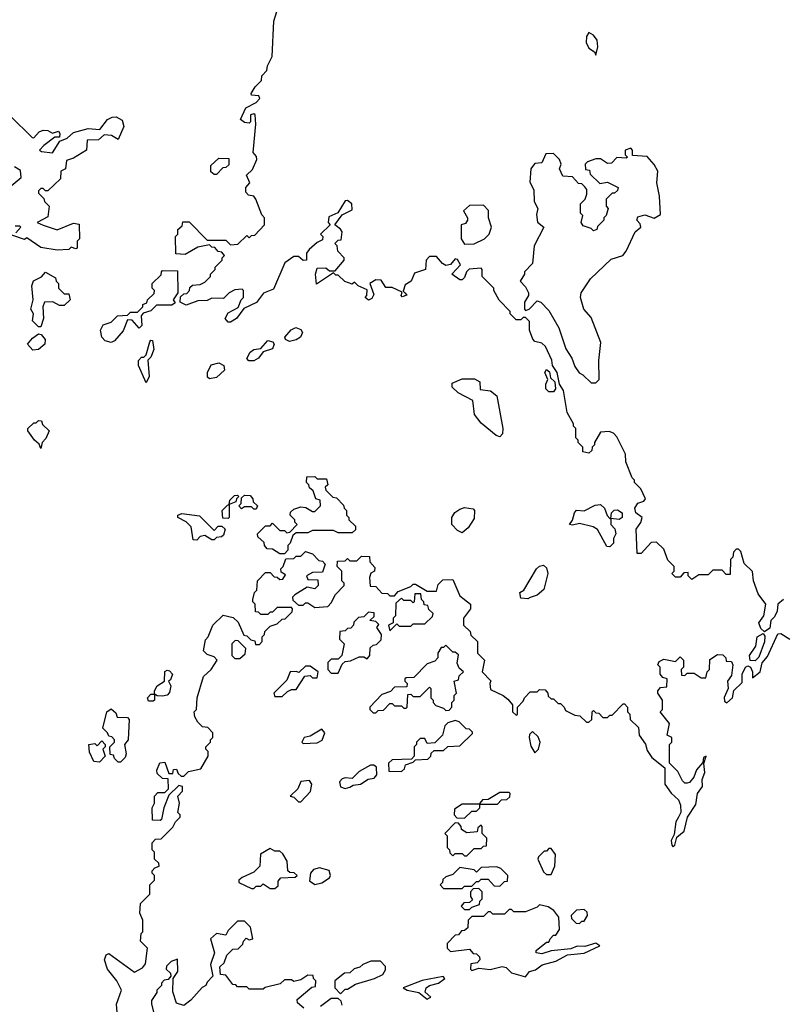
# Model space of a CAD drawing. Extents: x 2348354 to 2479840, y 460476 to 613653.
# Tile 285 of 305: x 2462745 to 2466006, y 573605 to 577812. Entities that reach past the tile are written whole.
import ezdxf

# ---------------------------------------------------------------- set-up
doc = ezdxf.new("R2010")
doc.units = 0

msp = doc.modelspace()

# ---------------------------------------------------------------- linework, layer by layer
at = {"layer": '0CON05XD'}
for points in [[(2466006, 575334), (2465982.5, 575315), (2465980, 575285), (2465968.9, 575261.1), (2465952.5, 575245), (2465947.9, 575212.1), (2465925, 575196.7), (2465910.6, 575210.6), (2465901.9, 575235), (2465922, 575265), (2465931.2, 575315), (2465898.3, 575358.3), (2465879.2, 575415), (2465873.9, 575453.9), (2465838.8, 575488.8), (2465825, 575540), (2465815, 575550), (2465805, 575550), (2465793, 575537), (2465790, 575515), (2465780, 575505), (2465778.3, 575441.7), (2465761.7, 575441.7), (2465745, 575460), (2465705, 575460), (2465685, 575440), (2465645, 575440), (2465615, 575420), (2465600, 575435), (2465600, 575450), (2465581.7, 575448.3), (2465565, 575430), (2465545, 575430), (2465530, 575445), (2465540, 575455), (2465540, 575475), (2465513, 575503), (2465495, 575550), (2465465, 575580), (2465441.7, 575578.3), (2465398.3, 575531.7), (2465381.7, 575531.7), (2465377.5, 575635), (2465396.7, 575663.3), (2465402.5, 575685), (2465376.7, 575705), (2465372, 575725), (2465384, 575746), (2465410, 575755), (2465417.5, 575765), (2465397, 575807), (2465370, 575835), (2465370, 575845), (2465360, 575855), (2465333, 575923), (2465332.5, 575955), (2465295, 576030), (2465280, 576045), (2465261.7, 576051.7), (2465225, 576050), (2465200, 576005), (2465200, 575995), (2465190, 575985), (2465188.3, 575971.7), (2465175, 575960), (2465150, 575965), (2465150, 575985), (2465130, 576005), (2465130, 576015), (2465120, 576025), (2465120, 576065), (2465110, 576075), (2465110, 576085), (2465083, 576133), (2465067, 576227), (2465050, 576255), (2465040, 576305), (2465020, 576335), (2465017, 576357), (2464990, 576415), (2464975, 576430), (2464945, 576437.5), (2464936.4, 576446.4), (2464922.5, 576485), (2464921.7, 576521.7), (2464905, 576540), (2464895, 576540), (2464885, 576530), (2464865, 576530), (2464840, 576555), (2464840, 576565), (2464793, 576613), (2464770, 576655), (2464770, 576665), (2464720, 576715), (2464720, 576745), (2464715, 576750), (2464663.8, 576746.2), (2464652.5, 576735), (2464645, 576710), (2464635, 576700), (2464625, 576700), (2464590, 576725), (2464627.5, 576765), (2464615, 576786.7), (2464605, 576790), (2464584.2, 576765.8), (2464565, 576762), (2464550, 576770), (2464525, 576800), (2464495, 576800), (2464480, 576785), (2464477.5, 576745), (2464430.7, 576729.3), (2464416.2, 576695), (2464391.4, 576678.6), (2464381.7, 576651.7), (2464390, 576645), (2464397.5, 576635), (2464378.3, 576628.3), (2464373.3, 576633.3), (2464378.3, 576648.3), (2464335, 576667.5), (2464308.3, 576668.3), (2464288.3, 576698.3), (2464265, 576700), (2464240, 576685), (2464257, 576637), (2464249.3, 576620.7), (2464233.9, 576613.9), (2464220, 576625), (2464227, 576633), (2464228.3, 576658.3), (2464190, 576675), (2464175, 576690), (2464165, 576682.5), (2464133, 576693), (2464105, 576720), (2464095, 576720), (2464085, 576730), (2464011.7, 576681.7), (2464007.5, 576725), (2464015, 576750), (2464051.7, 576751.7), (2464068.3, 576738.3), (2464091.7, 576738.3), (2464130, 576785), (2464130, 576795), (2464103, 576823), (2464100, 576845), (2464090, 576855), (2464105, 576870), (2464118.3, 576871.7), (2464122.5, 576905), (2464115, 576917.5), (2464090, 576935), (2464121.7, 576978.3), (2464165, 577000), (2464163.3, 577025), (2464145, 577040), (2464135, 577037.5), (2464103, 576987), (2464065, 576970), (2464062.5, 576945), (2464070, 576935), (2464030, 576895), (2464040, 576885), (2464038.3, 576871.7), (2464015, 576860), (2463980.7, 576829.3), (2463970, 576815), (2463970, 576785), (2463955, 576782.5), (2463935, 576800), (2463915, 576800), (2463876.7, 576773.3), (2463829.3, 576660.7), (2463786.4, 576643.6), (2463756.4, 576603.6), (2463701.7, 576578.3), (2463670, 576535), (2463645, 576520), (2463635, 576520), (2463622.5, 576535), (2463635, 576560), (2463678.3, 576581.7), (2463690, 576615), (2463700, 576625), (2463700, 576655), (2463695, 576660), (2463663, 576657), (2463640, 576645), (2463615, 576620), (2463565, 576622.5), (2463545, 576612.5), (2463505, 576610), (2463455, 576592.5), (2463430, 576605), (2463431.7, 576628.3), (2463445, 576640), (2463458.3, 576641.7), (2463470, 576655), (2463471.7, 576668.3), (2463483, 576677), (2463515, 576680), (2463535, 576690), (2463560, 576715), (2463560, 576725), (2463580, 576745), (2463580, 576755), (2463610, 576785), (2463610, 576795), (2463620, 576805), (2463608.3, 576818.3), (2463591.7, 576821.7), (2463578.3, 576838.3), (2463565, 576840), (2463555, 576850), (2463505, 576840), (2463451.7, 576808.3), (2463411.7, 576811.7), (2463410, 576885), (2463420, 576895), (2463420, 576915), (2463438.3, 576931.7), (2463441.7, 576948.3), (2463468.3, 576948.3), (2463545, 576870), (2463625, 576870), (2463645, 576850), (2463677, 576853), (2463715, 576890), (2463725, 576880), (2463735, 576890), (2463748.3, 576891.7), (2463790, 576935), (2463790, 576965), (2463778.3, 576978.3), (2463752.5, 577045), (2463745, 577057.5), (2463722.5, 577062.5), (2463710, 577075), (2463710, 577095), (2463727.5, 577115), (2463713, 577147), (2463738.3, 577171.7), (2463757.5, 577215), (2463756.7, 577226.7), (2463742.5, 577245), (2463752.5, 577365), (2463750, 577405), (2463745, 577410), (2463730, 577405), (2463730, 577375), (2463725, 577370), (2463705, 577372.5), (2463687.5, 577385), (2463710, 577435), (2463755, 577457.5), (2463770, 577475), (2463766.7, 577486.7), (2463735, 577490), (2463733, 577497), (2463750, 577525), (2463777.5, 577552.5), (2463778.3, 577571.7), (2463800, 577595), (2463802.5, 577615), (2463822.5, 577655), (2463830, 577805), (2463843, 577847)], [(2465205, 577660), (2465214.1, 577695.9), (2465210.8, 577725), (2465195.7, 577745.7), (2465175, 577756.7), (2465165, 577740), (2465164.2, 577714.2), (2465175, 577690), (2465200, 577675), (2465205, 577660)], [(2462705, 577400), (2462798.3, 577308.3), (2462805, 577307.5), (2462827.7, 577332.3), (2462845, 577340), (2462865, 577338.8), (2462885, 577326.7), (2462910, 577335), (2462916.2, 577325), (2462915, 577310), (2462895, 577310), (2462847.5, 577275), (2462830, 577255), (2462838.3, 577248.3), (2462885, 577243.3), (2462916.7, 577293.3), (2462947.5, 577305), (2462975, 577330), (2463037, 577347), (2463087, 577343), (2463120, 577385), (2463140, 577395), (2463157, 577397), (2463183, 577383), (2463190, 577355), (2463165, 577300), (2463137, 577317), (2463105, 577320), (2463081.7, 577298.3), (2463033.3, 577296.7), (2463030, 577255), (2462975, 577220), (2462945, 577210), (2462940, 577175), (2462920, 577165), (2462918.3, 577131.7), (2462865, 577080), (2462855, 577080), (2462845, 577090), (2462835, 577090), (2462825, 577080), (2462825, 577070), (2462848.3, 577048.3), (2462850, 577035), (2462870, 577015), (2462865, 576970), (2462820, 576945), (2462845, 576934.2), (2462905, 576913.3), (2462975, 576942.5), (2462998.3, 576938.3), (2463000, 576875), (2462990, 576865), (2462990, 576835), (2462985, 576832.5), (2462965, 576840), (2462955, 576830), (2462905, 576827.5)], [(2465205, 576260), (2465220, 576275), (2465217.5, 576355), (2465227, 576433), (2465185, 576540), (2465153.3, 576575), (2465140, 576625), (2465142.5, 576645), (2465182.5, 576705), (2465270.7, 576789.3), (2465320, 576805), (2465335, 576822.5), (2465372.5, 576905), (2465397.5, 576925), (2465395, 576940), (2465380, 576955), (2465385, 576970), (2465415, 576977.5), (2465455, 576963.8), (2465480.7, 576979.3), (2465477.3, 577057.3), (2465466, 577115), (2465470, 577165), (2465455, 577193.3), (2465425, 577226.7), (2465361.7, 577231.7), (2465362.5, 577255), (2465355, 577262.5), (2465330, 577255), (2465330, 577235), (2465340, 577225), (2465335, 577220), (2465295, 577222.5), (2465271.7, 577198.3), (2465255, 577197.5), (2465225, 577217.5), (2465205, 577217.5), (2465170, 577205), (2465160, 577195), (2465161.7, 577171.7), (2465178.3, 577168.3), (2465181.7, 577151.7), (2465222.5, 577112.5), (2465255, 577117.5), (2465300, 577095), (2465298.3, 577081.7), (2465285, 577070), (2465275, 577070), (2465250, 577045), (2465250, 577015), (2465257.5, 577005), (2465250, 576975), (2465240, 576965), (2465240, 576955), (2465211.7, 576928.3), (2465210, 576915), (2465195, 576910), (2465185, 576920), (2465151.7, 576931.7), (2465142.5, 576945), (2465150, 576975), (2465140, 576985), (2465140, 577025), (2465160, 577045), (2465167, 577067), (2465167, 577087), (2465158.3, 577098.3), (2465145, 577110), (2465131.7, 577111.7), (2465105, 577140), (2465063.6, 577143.6), (2465050, 577175), (2465057.5, 577195), (2465050, 577215), (2465025, 577240), (2464991.7, 577238.3), (2464975, 577200), (2464945, 577197.5), (2464939.3, 577190.7), (2464927.5, 577175), (2464923, 577117), (2464940, 577085), (2464942.5, 577035), (2464957.5, 577005), (2464951.2, 576978.8), (2464956.1, 576946.1), (2464982.5, 576925), (2464942.5, 576845), (2464935, 576770), (2464900, 576735), (2464900, 576725), (2464882.5, 576695), (2464905, 576670), (2464917.5, 576645), (2464917, 576633), (2464900, 576605), (2464900, 576575), (2464905, 576570), (2464920, 576575), (2464955, 576610), (2464970, 576605), (2465005, 576570), (2465047.5, 576495), (2465077.5, 576405), (2465102.5, 576365), (2465115, 576330), (2465133.6, 576303.6), (2465150, 576295), (2465185, 576260), (2465205, 576260)], [(2463585, 577150), (2463575, 577150), (2463561.7, 577161.7), (2463561.7, 577188.3), (2463595, 577220), (2463638.3, 577218.3), (2463638.3, 577191.7), (2463625, 577180), (2463611.7, 577178.3), (2463585, 577150)], [(2462700, 577095), (2462751.7, 577138.3), (2462747.5, 577167.5), (2462723, 577183)], [(2464645, 576852.5), (2464685, 576853.8), (2464730, 576875), (2464750, 576895), (2464760, 576925), (2464747.5, 576965), (2464747, 576997), (2464725, 577020), (2464665, 577017.5), (2464640, 576995), (2464657.5, 576965), (2464657.5, 576955), (2464648.3, 576941.7), (2464630, 576935), (2464630, 576875), (2464645, 576852.5)], [(2462728.3, 576901.7), (2462750, 576925), (2462745, 576930), (2462725, 576930)], [(2462905, 576827.5), (2462835, 576838.8), (2462775, 576880), (2462765, 576872.5), (2462711.7, 576891.7)], [(2462835, 576500), (2462825, 576500), (2462800, 576525), (2462803.3, 576555), (2462792.5, 576575), (2462802.5, 576615), (2462796.2, 576675), (2462804.1, 576695.9), (2462837.5, 576712.5), (2462855, 576732.5), (2462898.3, 576708.3), (2462900, 576695), (2462910, 576685), (2462910, 576665), (2462935, 576640), (2462955, 576640), (2462960, 576615), (2462935, 576590), (2462915, 576590), (2462886.4, 576606.4), (2462850, 576605), (2462843.3, 576585), (2462846.7, 576535), (2462835, 576500)], [(2463135, 576433.3), (2463109.2, 576439.2), (2463095.6, 576455.6), (2463090, 576485), (2463101.7, 576508.3), (2463135, 576520), (2463163, 576547), (2463205, 576550), (2463218.3, 576561.7), (2463247.5, 576562.5), (2463270, 576585), (2463270, 576595), (2463288.3, 576601.7), (2463290, 576615), (2463318.3, 576641.7), (2463320, 576655), (2463310, 576665), (2463310, 576685), (2463348.3, 576721.7), (2463350, 576735), (2463355, 576740), (2463418.3, 576738.3), (2463420, 576645), (2463400, 576615), (2463408.3, 576601.7), (2463395, 576592.5), (2463328.3, 576591.7), (2463305, 576567.5), (2463271.7, 576558.3), (2463263, 576547), (2463266, 576505), (2463255, 576493.8), (2463225, 576527.5), (2463205, 576530), (2463187.1, 576482.9), (2463150, 576440), (2463135, 576433.3)], [(2462800.5, 576400.5), (2462777.5, 576425), (2462798.8, 576451.2), (2462825, 576470), (2462836.4, 576466.4), (2462853.3, 576445), (2462852.5, 576425), (2462825, 576403.3), (2462800.5, 576400.5)], [(2463897.3, 576437.3), (2463880, 576445), (2463876.7, 576455), (2463903.6, 576486.4), (2463923.8, 576496.2), (2463945, 576488), (2463952, 576475), (2463944.2, 576455.8), (2463925, 576444), (2463897.3, 576437.3)], [(2463285, 576260), (2463252.5, 576335), (2463252.5, 576355), (2463265, 576370), (2463275, 576370), (2463285, 576380), (2463300, 576435), (2463305, 576442.5), (2463311.7, 576441.7), (2463318, 576402), (2463305, 576370), (2463292.5, 576357.5), (2463297, 576287), (2463285, 576260)], [(2463745, 576354), (2463724, 576354), (2463714.1, 576364.1), (2463729.1, 576390.9), (2463745, 576402), (2463775, 576406.7), (2463805, 576441.2), (2463825.9, 576435.9), (2463832, 576425), (2463825, 576406.2), (2463785, 576393.3), (2463764.2, 576365.8), (2463745, 576354)], [(2463555, 576278), (2463546.2, 576285), (2463547.1, 576305), (2463562.9, 576337.1), (2463595, 576346.2), (2463616.2, 576335), (2463620, 576315), (2463585, 576282.5), (2463555, 576278)], [(2465005, 576222), (2464992, 576235), (2464991.2, 576255), (2465000, 576275), (2464987.5, 576305), (2464995, 576317.5), (2465007.5, 576307.5), (2465011.7, 576281.7), (2465030, 576265), (2465033.3, 576235), (2465025, 576222.5), (2465005, 576222)], [(2464795, 576030), (2464780, 576035), (2464715, 576087.5), (2464687.5, 576125), (2464680, 576185), (2464617, 576217), (2464591.7, 576241.7), (2464591.7, 576258.3), (2464635, 576277.5), (2464687, 576277), (2464710, 576265), (2464711.7, 576231.7), (2464755, 576226.7), (2464782.5, 576205), (2464807.5, 576065), (2464807, 576043), (2464795, 576030)], [(2462835, 575980), (2462828.3, 575998.3), (2462807.5, 576015), (2462780, 576055), (2462780, 576065), (2462805, 576090), (2462815, 576090), (2462825, 576100), (2462838.3, 576098.3), (2462841.7, 576081.7), (2462870, 576055), (2462857, 576023), (2462840, 576005), (2462835, 575980)], [(2463875, 575530), (2463855, 575530), (2463825, 575550), (2463801.7, 575551.7), (2463790, 575565), (2463788.3, 575578.3), (2463761.7, 575601.7), (2463760, 575615), (2463795, 575650), (2463815, 575650), (2463825, 575660), (2463855, 575630), (2463875, 575630), (2463885, 575620), (2463898.3, 575621.7), (2463930, 575655), (2463920, 575665), (2463920, 575675), (2463900, 575695), (2463901.7, 575708.3), (2463915, 575720), (2463945, 575730), (2463967, 575727), (2463995, 575710), (2464005, 575710), (2464030, 575735), (2464028.3, 575758.3), (2464010, 575765), (2463998.3, 575798.3), (2463981.7, 575811.7), (2463980, 575825), (2463970, 575835), (2463971.7, 575858.3), (2464005, 575860), (2464015, 575850), (2464055, 575850), (2464060, 575825), (2464050, 575815), (2464051.7, 575801.7), (2464081.7, 575771.7), (2464098.3, 575768.3), (2464128.3, 575738.3), (2464130, 575725), (2464140, 575715), (2464140, 575695), (2464150, 575685), (2464150, 575675), (2464178.3, 575648.3), (2464178.3, 575631.7), (2464165, 575620), (2464105, 575620), (2464085, 575630), (2463995, 575630), (2463975, 575620), (2463925, 575620), (2463911.7, 575608.3), (2463900, 575575), (2463890, 575565), (2463890, 575545), (2463875, 575530)], [(2463635, 575680), (2463611.7, 575681.7), (2463610, 575715), (2463631.7, 575738.3), (2463640, 575740), (2463641.7, 575758.3), (2463661.7, 575778.3), (2463675, 575780), (2463680, 575775), (2463670, 575765), (2463668.3, 575751.7), (2463640, 575740), (2463640, 575685), (2463635, 575680)], [(2463755, 575720), (2463745, 575720), (2463735, 575730), (2463705, 575730), (2463691.7, 575721.7), (2463680, 575735), (2463690, 575745), (2463691.7, 575768.3), (2463705, 575780), (2463728.3, 575778.3), (2463740, 575765), (2463741.7, 575751.7), (2463760, 575735), (2463755, 575720)], [(2464635, 575620), (2464615, 575630), (2464590, 575655), (2464590, 575685), (2464603.6, 575706.4), (2464625, 575720), (2464645, 575727.5), (2464681.7, 575721.7), (2464687.5, 575715), (2464685, 575680), (2464659.3, 575640.7), (2464635, 575620)], [(2465265, 575560), (2465251.7, 575561.7), (2465213, 575633), (2465193.3, 575645), (2465135, 575659.2), (2465105, 575652), (2465092.5, 575655), (2465106.2, 575673.8), (2465114, 575705), (2465123.1, 575716.9), (2465156.1, 575713.9), (2465203, 575737), (2465225, 575740), (2465242.5, 575725), (2465253.3, 575693.3), (2465265, 575680), (2465270, 575680), (2465272.5, 575705), (2465284, 575716), (2465297.3, 575717.3), (2465317.5, 575705), (2465317.5, 575685), (2465305, 575676.7), (2465270, 575680), (2465270, 575655), (2465287, 575637), (2465290, 575615), (2465280, 575595), (2465280, 575575), (2465265, 575560)], [(2463501.7, 575588.3), (2463485, 575590), (2463477.5, 575645), (2463455, 575666.7), (2463420, 575685), (2463420, 575695), (2463437.5, 575702.5), (2463512.5, 575692.5), (2463575, 575630), (2463591.7, 575648.3), (2463608.3, 575648.3), (2463622.5, 575635), (2463615, 575610), (2463607, 575603), (2463585, 575600), (2463575, 575590), (2463565, 575590), (2463535, 575608), (2463515, 575603.3), (2463501.7, 575588.3)], [(2463160.5, 573570.5), (2463158, 573605), (2463180, 573665), (2463160, 573705), (2463119.2, 573755), (2463106.2, 573795), (2463113.9, 573816.1), (2463125, 573822.5), (2463235, 573742.5), (2463269.3, 573760.7), (2463281.7, 573778.3), (2463290, 573845), (2463260, 573875), (2463263, 573907), (2463270, 573915), (2463270, 573965), (2463257.5, 573995), (2463260, 574035), (2463300, 574075), (2463300, 574115), (2463320, 574135), (2463320, 574155), (2463310, 574165), (2463310, 574175), (2463321.7, 574188.3), (2463340, 574195), (2463338.3, 574208.3), (2463320, 574225), (2463320, 574255), (2463310, 574265), (2463310, 574295), (2463325, 574310), (2463348.3, 574311.7), (2463398.3, 574361.7), (2463410, 574385), (2463430, 574405), (2463430, 574415), (2463420, 574425), (2463427.5, 574465), (2463420, 574495), (2463440, 574515), (2463440, 574535), (2463425, 574540), (2463381.7, 574498.3), (2463360, 574445), (2463350, 574395), (2463345, 574390), (2463311.7, 574391.7), (2463310, 574445), (2463320, 574465), (2463320, 574495), (2463335, 574510), (2463365, 574510), (2463380, 574525), (2463378.3, 574568.3), (2463355, 574570), (2463331.7, 574591.7), (2463330, 574605), (2463343.6, 574636.4), (2463365, 574640), (2463381.7, 574591.7), (2463398.3, 574591.7), (2463401.7, 574608.3), (2463415, 574610), (2463421.7, 574591.7), (2463435, 574580), (2463445, 574580), (2463465, 574600), (2463518.3, 574611.7), (2463550, 574665), (2463550, 574685), (2463540, 574695), (2463540, 574705), (2463560, 574725), (2463560, 574735), (2463570, 574745), (2463570, 574765), (2463548.3, 574788.3), (2463525, 574790), (2463505, 574810), (2463493, 574833), (2463490, 574855), (2463500, 574865), (2463502.5, 574915), (2463530, 575005), (2463562.5, 575035), (2463587.5, 575075), (2463575, 575090), (2463545, 575100), (2463530, 575115), (2463538.3, 575161.7), (2463550, 575175), (2463570, 575225), (2463613, 575267), (2463657, 575257), (2463678.3, 575238.3), (2463701.7, 575181.7), (2463715, 575180), (2463731.7, 575161.7), (2463748.3, 575158.3), (2463751.7, 575141.7), (2463768.3, 575141.7), (2463780, 575155), (2463780, 575175), (2463790, 575185), (2463791.7, 575198.3), (2463815, 575220), (2463845, 575230), (2463865, 575250), (2463878.3, 575251.7), (2463908.3, 575281.7), (2463910, 575295), (2463905, 575300), (2463845, 575300), (2463825, 575280), (2463815, 575280), (2463805, 575270), (2463775, 575270), (2463765, 575280), (2463751.7, 575281.7), (2463750, 575315), (2463740, 575325), (2463740, 575335), (2463747.5, 575365), (2463757.5, 575375), (2463760, 575415), (2463795, 575450), (2463815, 575450), (2463831.7, 575431.7), (2463845, 575430), (2463855, 575420), (2463868.3, 575421.7), (2463880, 575440), (2463861.7, 575451.7), (2463860, 575465), (2463870, 575475), (2463881.7, 575508.3), (2463915, 575510), (2463925, 575520), (2463945, 575520), (2463965, 575540), (2463995, 575530), (2464021.7, 575501.7), (2464038.3, 575498.3), (2464050, 575485), (2464038.3, 575451.7), (2463995, 575450), (2463970, 575435), (2463975, 575420), (2464018.3, 575418.3), (2464020, 575395), (2464005, 575380), (2463973, 575387), (2463920, 575355), (2463910, 575345), (2463911.7, 575331.7), (2463935, 575310), (2463955, 575310), (2463965, 575320), (2463975, 575320), (2464005, 575300), (2464060, 575305), (2464075, 575320), (2464093.6, 575356.4), (2464130, 575395), (2464130, 575405), (2464120, 575415), (2464120, 575455), (2464100, 575475), (2464101.7, 575498.3), (2464135, 575500), (2464145, 575510), (2464155, 575500), (2464185, 575500), (2464205, 575520), (2464238.3, 575518.3), (2464240, 575495), (2464261.7, 575471.7), (2464260, 575455), (2464245, 575447.5), (2464238.3, 575428.3), (2464241.7, 575391.7), (2464265, 575390), (2464291.7, 575361.7), (2464315, 575360), (2464325, 575350), (2464345, 575350), (2464361.7, 575368.3), (2464415, 575390), (2464425, 575400), (2464435, 575400), (2464485, 575370), (2464525, 575370), (2464531.7, 575398.3), (2464551.7, 575418.3), (2464595, 575420), (2464625, 575350), (2464670, 575315), (2464670, 575295), (2464640, 575255), (2464640, 575225), (2464668.3, 575198.3), (2464671.7, 575181.7), (2464700, 575155), (2464700, 575105), (2464730, 575075), (2464720, 575025), (2464757.5, 574987.5), (2464752.5, 574975), (2464755, 574950), (2464810, 574925), (2464829.3, 574909.3), (2464850, 574885), (2464850, 574855), (2464865, 574840), (2464870, 574845), (2464870, 574875), (2464895, 574900), (2464900, 574915), (2464925, 574940), (2464955, 574940), (2464965, 574950), (2464988.3, 574948.3), (2465000, 574935), (2465001.7, 574921.7), (2465015, 574910), (2465025, 574910), (2465045, 574890), (2465055, 574890), (2465070, 574875), (2465075, 574860), (2465115, 574840), (2465137, 574837), (2465165, 574810), (2465175, 574810), (2465188.3, 574821.7), (2465190, 574855), (2465195, 574860), (2465205, 574850), (2465218.3, 574848.3), (2465235, 574830), (2465255, 574830), (2465265, 574840), (2465275, 574840), (2465321.7, 574888.3), (2465328.3, 574888.3), (2465340, 574875), (2465340, 574855), (2465350, 574845), (2465351.7, 574821.7), (2465387, 574787), (2465390, 574755), (2465417, 574717), (2465425, 574690), (2465445, 574660), (2465500, 574615), (2465500, 574545), (2465527, 574507), (2465558.3, 574478.3), (2465566.2, 574456.2), (2465568.8, 574425), (2465558.8, 574405), (2465546.2, 574385), (2465539.3, 574330.7), (2465526.7, 574305), (2465530, 574285), (2465535, 574277.5), (2465542.5, 574285), (2465551.2, 574318.8), (2465582, 574345), (2465596.2, 574405), (2465631.7, 574458.3), (2465640, 574505), (2465661.2, 574535), (2465660, 574565), (2465670.8, 574595), (2465666.2, 574633.8), (2465676.7, 574665), (2465665, 574660), (2465661.7, 574638.3), (2465635, 574606.7), (2465624.1, 574575.9), (2465605, 574552.5), (2465595, 574550), (2465585, 574550), (2465575, 574560), (2465555, 574600), (2465520, 574635), (2465520, 574715), (2465530, 574725), (2465530, 574745), (2465510, 574755), (2465520, 574805), (2465480, 574855), (2465490, 574865), (2465490, 574905), (2465470, 574935), (2465470, 574945), (2465481.7, 574958.3), (2465508.3, 574961.7), (2465510, 574995), (2465491.7, 575001.7), (2465480, 575015), (2465480, 575045), (2465470, 575055), (2465475, 575070), (2465495, 575080), (2465545, 575070), (2465565, 575090), (2465580, 575075), (2465580, 575045), (2465570, 575035), (2465571.7, 575011.7), (2465585, 575010), (2465595, 575020), (2465625, 575020), (2465655, 575000), (2465675, 575000), (2465680, 575025), (2465690, 575035), (2465691.7, 575078.3), (2465725, 575100), (2465748.3, 575098.3), (2465760, 575085), (2465761.7, 575071.7), (2465785, 575070), (2465790, 575055), (2465785, 575010), (2465767.5, 574985), (2465770, 574955), (2465753.9, 574916.1), (2465755, 574900), (2465765, 574893.3), (2465789.2, 574915), (2465794, 574946), (2465829.5, 574980.5), (2465830.6, 575015), (2465844.6, 575045.4), (2465855, 575050.8), (2465865.7, 575045.7), (2465874.3, 575025), (2465875, 575000), (2465906.7, 575025), (2465916.2, 575063.8)], [(2464915, 575337.5), (2464885, 575340), (2464880, 575365), (2464897.5, 575375), (2464952.5, 575465), (2464965, 575477.5), (2464981.7, 575481.7), (2464995, 575470), (2465000, 575445), (2464982.5, 575377.5), (2464955, 575352.5), (2464925, 575342.5), (2464915, 575337.5)], [(2464325, 575200), (2464355, 575230), (2464365, 575220), (2464415, 575220), (2464425, 575230), (2464475, 575230), (2464508.3, 575261.7), (2464510, 575275), (2464491.7, 575291.7), (2464488.3, 575308.3), (2464471.7, 575311.7), (2464470, 575325), (2464460, 575335), (2464458.3, 575358.3), (2464431.7, 575358.3), (2464430, 575325), (2464425, 575320), (2464415, 575330), (2464385, 575330), (2464375, 575340), (2464351.7, 575318.3), (2464350, 575265), (2464340, 575255), (2464340, 575235), (2464320, 575225), (2464325, 575200)], [(2464105, 575020), (2464121.7, 575058.3), (2464135, 575070), (2464157, 575073), (2464195, 575090), (2464215, 575090), (2464228.3, 575081.7), (2464240, 575095), (2464241.7, 575128.3), (2464255, 575140), (2464268.3, 575141.7), (2464288.3, 575161.7), (2464290, 575185), (2464270, 575215), (2464278.3, 575228.3), (2464265, 575240), (2464240, 575245), (2464258.3, 575261.7), (2464258.3, 575278.3), (2464235, 575280), (2464215, 575260), (2464191.7, 575258.3), (2464171.7, 575238.3), (2464170, 575225), (2464158.3, 575211.7), (2464145, 575210), (2464135, 575200), (2464111.7, 575198.3), (2464110, 575165), (2464130, 575145), (2464120, 575095), (2464105, 575080), (2464075, 575080), (2464060, 575065), (2464060, 575035), (2464075, 575020), (2464105, 575020)], [(2463685, 575082.5), (2463707, 575103), (2463710, 575125), (2463678.3, 575158.3), (2463665, 575160), (2463650, 575145), (2463650, 575095), (2463663, 575083), (2463685, 575082.5)], [(2465885, 575072), (2465864.3, 575074.3), (2465861.9, 575095), (2465888.6, 575135), (2465894.6, 575175.4), (2465919.3, 575189.3), (2465927.3, 575177.3), (2465925.6, 575154.4), (2465901.4, 575088.6), (2465885, 575072)], [(2465916.2, 575063.8), (2465938.3, 575091.7), (2465982.3, 575187.7), (2465995, 575190), (2466033.3, 575165)], [(2464265, 574850), (2464275, 574860), (2464298.3, 574861.7), (2464325, 574890), (2464335, 574890), (2464345, 574880), (2464375, 574880), (2464385, 574870), (2464395, 574870), (2464400, 574875), (2464401.7, 574928.3), (2464415, 574930), (2464425, 574920), (2464455, 574920), (2464495, 574960), (2464500, 574955), (2464500, 574915), (2464510, 574905), (2464510, 574895), (2464521.7, 574881.7), (2464555, 574870), (2464565, 574860), (2464578.3, 574861.7), (2464590, 574875), (2464590, 574895), (2464600, 574905), (2464600, 574925), (2464610, 574935), (2464600, 574985), (2464618.3, 574991.7), (2464621.7, 575008.3), (2464640, 575025), (2464621.7, 575041.7), (2464613, 575063), (2464618.3, 575098.3), (2464605, 575110), (2464595, 575110), (2464565, 575140), (2464555, 575130), (2464545, 575130), (2464530, 575105), (2464530, 575085), (2464518.3, 575071.7), (2464485, 575060), (2464428.3, 575001.7), (2464395, 575000), (2464390, 574995), (2464390, 574985), (2464400, 574975), (2464398.3, 574961.7), (2464345, 574960), (2464328.3, 574941.7), (2464291.7, 574928.3), (2464240, 574875), (2464240, 574865), (2464255, 574850), (2464265, 574850)], [(2463315, 574900), (2463295, 574900), (2463290, 574915), (2463305, 574930), (2463320, 574930), (2463320, 574945), (2463332.5, 574965), (2463362.5, 574985), (2463365, 575027.5), (2463375, 575033.3), (2463385, 575030), (2463396.7, 575015), (2463388.3, 574991.7), (2463380, 574985), (2463390, 574965), (2463385, 574937.5), (2463374, 574926), (2463355, 574921.2), (2463332.5, 574922.5), (2463320, 574930), (2463320, 574905), (2463315, 574900)], [(2463865, 574920), (2463888.3, 574941.7), (2463905, 574950), (2463925, 574950), (2463962.5, 575007.5), (2463985, 575010), (2463995, 575000), (2464015, 575000), (2464020, 575025), (2463985, 575050), (2463965, 575050), (2463937.5, 575022.5), (2463925, 575027.5), (2463900, 575025), (2463885, 574990), (2463830, 574935), (2463835, 574920), (2463865, 574920)], [(2463175, 574640), (2463165, 574640), (2463150, 574655), (2463145, 574670), (2463131.7, 574671.7), (2463130, 574705), (2463150, 574725), (2463150, 574735), (2463138.3, 574748.3), (2463125, 574750), (2463120, 574765), (2463100, 574785), (2463117.5, 574855), (2463135, 574867.5), (2463155, 574850), (2463161.7, 574831.7), (2463205, 574830), (2463211.7, 574821.7), (2463207.5, 574735), (2463192.5, 574715), (2463200, 574675), (2463195, 574660), (2463175, 574640)], [(2463955, 574720), (2464015, 574722.5), (2464036.1, 574733.9), (2464047.5, 574765), (2464035, 574780), (2463985, 574750), (2463960, 574745), (2463950, 574725), (2463955, 574720)], [(2464375, 574600), (2464388.3, 574611.7), (2464391.7, 574628.3), (2464425, 574640), (2464435, 574650), (2464488.3, 574651.7), (2464500, 574665), (2464501.7, 574678.3), (2464515, 574690), (2464555, 574690), (2464573, 574707), (2464625, 574710), (2464678.3, 574761.7), (2464678.3, 574768.3), (2464665, 574780), (2464651.7, 574781.7), (2464621.7, 574811.7), (2464605, 574817.5), (2464573, 574807), (2464560, 574795), (2464550, 574755), (2464518.3, 574721.7), (2464485, 574720), (2464475, 574740), (2464455, 574740), (2464440, 574725), (2464440, 574715), (2464430, 574705), (2464430, 574665), (2464418.3, 574651.7), (2464335, 574650), (2464320, 574635), (2464321.7, 574601.7), (2464375, 574600)], [(2464945, 574680), (2464960, 574695), (2464967.5, 574725), (2464958.3, 574748.3), (2464935, 574770), (2464921.7, 574758.3), (2464920, 574745), (2464928.3, 574708.3), (2464945, 574680)], [(2463085, 574640), (2463061.7, 574641.7), (2463043, 574683), (2463040, 574715), (2463065, 574720), (2463075, 574710), (2463095, 574730), (2463110, 574715), (2463110, 574705), (2463100, 574695), (2463110, 574665), (2463085, 574640)], [(2464135, 574526.7), (2464155, 574532.5), (2464168.3, 574541.7), (2464200, 574545), (2464233, 574567), (2464258.3, 574571.7), (2464270, 574585), (2464268.3, 574618.3), (2464257, 574627), (2464243, 574627), (2464195, 574600), (2464165, 574570), (2464135, 574573.3), (2464121.7, 574568.3), (2464110, 574555), (2464114.1, 574534.1), (2464135, 574526.7)], [(2463945, 574470), (2463986.2, 574513.8), (2463992.5, 574545), (2463981.7, 574561.7), (2463945, 574557.5), (2463932.5, 574525), (2463900, 574495), (2463915, 574490), (2463935, 574470), (2463945, 574470)], [(2464785, 574460), (2464801.7, 574478.3), (2464825, 574480), (2464838.3, 574491.7), (2464840, 574505), (2464835, 574510), (2464795, 574510), (2464745, 574480), (2464721.7, 574478.3), (2464710, 574465), (2464710, 574460), (2464785, 574460)], [(2464645, 574400), (2464675, 574430), (2464695, 574430), (2464710, 574445), (2464710, 574460), (2464635, 574460), (2464601.7, 574438.3), (2464600, 574415), (2464611.7, 574401.7), (2464645, 574400)], [(2464655, 574240), (2464685, 574270), (2464715, 574270), (2464725, 574280), (2464738.3, 574281.7), (2464740, 574315), (2464720, 574335), (2464720, 574365), (2464715, 574370), (2464701.7, 574358.3), (2464698.3, 574341.7), (2464655, 574337.5), (2464631.7, 574351.7), (2464630, 574365), (2464618.3, 574378.3), (2464605, 574380), (2464560, 574335), (2464570, 574325), (2464570, 574275), (2464580, 574265), (2464581.7, 574251.7), (2464595, 574240), (2464605, 574250), (2464635, 574250), (2464645, 574240), (2464655, 574240)], [(2463835, 574100), (2463848.3, 574111.7), (2463848.3, 574131.7), (2463860, 574145), (2463921.7, 574148.3), (2463930, 574155), (2463917, 574167), (2463898.3, 574168.3), (2463890, 574175), (2463887, 574217), (2463868.3, 574248.3), (2463855, 574260), (2463835, 574260), (2463815, 574270), (2463773, 574247), (2463770, 574195), (2463745, 574170), (2463695, 574147.5), (2463680, 574135), (2463680, 574125), (2463735, 574100), (2463745, 574100), (2463755, 574110), (2463775, 574110), (2463785, 574120), (2463815, 574100), (2463835, 574100)], [(2465015, 574160), (2465030, 574195), (2465032.5, 574245), (2465015, 574270), (2465005, 574270), (2464995, 574260), (2464985, 574260), (2464960, 574235), (2464957.5, 574225), (2464981.7, 574171.7), (2464995, 574160), (2465015, 574160)], [(2464635, 574100), (2464645, 574110), (2464675, 574110), (2464695, 574130), (2464705, 574130), (2464715, 574140), (2464745, 574140), (2464771.7, 574111.7), (2464795, 574110), (2464815, 574130), (2464828.3, 574131.7), (2464830, 574155), (2464800, 574185), (2464781.7, 574191.7), (2464715, 574190), (2464695, 574170), (2464685, 574180), (2464625, 574190), (2464595, 574160), (2464565, 574150), (2464551.7, 574138.3), (2464550, 574125), (2464540, 574115), (2464555, 574100), (2464635, 574100)], [(2464005, 574117.5), (2464035, 574123.3), (2464067.5, 574145), (2464072.5, 574155), (2464066.2, 574176.2), (2464025, 574188.8), (2463999.3, 574180.7), (2463986.7, 574165), (2463983, 574133), (2464005, 574117.5)], [(2464665, 574010), (2464675, 574020), (2464708.3, 574031.7), (2464710, 574045), (2464720, 574055), (2464720, 574085), (2464705, 574100), (2464681.7, 574098.3), (2464670, 574085), (2464670, 574065), (2464678.3, 574051.7), (2464665, 574040), (2464641.7, 574038.3), (2464630, 574025), (2464645, 574010), (2464665, 574010)], [(2464905, 573722.5), (2464922.5, 573745), (2464947.1, 573752.9), (2464976.4, 573773.6), (2465035, 573790), (2465083.6, 573816.4), (2465155, 573823.3), (2465222.5, 573855), (2465205, 573866.2), (2465158.3, 573851.7), (2465125, 573853.3), (2465098.3, 573841.7), (2465015, 573833.3), (2464975, 573820), (2464950, 573825), (2464950, 573835), (2464995, 573870), (2465005, 573870), (2465010, 573885), (2465025, 573900), (2465035, 573900), (2465050, 573925), (2465047, 573977), (2465026.4, 574006.4), (2465001.7, 574021.7), (2464965, 574030), (2464955, 574020), (2464905, 574000), (2464855, 574000), (2464845, 574010), (2464835, 574010), (2464815, 573990), (2464765, 573990), (2464755, 574000), (2464745, 574000), (2464725, 573980), (2464675, 573980), (2464660, 573965), (2464658.3, 573931.7), (2464645, 573920), (2464631.7, 573918.3), (2464618.3, 573901.7), (2464605, 573900), (2464570, 573865), (2464570, 573845), (2464585, 573830), (2464665, 573840), (2464681.7, 573821.7), (2464695, 573820), (2464708.3, 573808.3), (2464710, 573795), (2464698.3, 573781.7), (2464671.7, 573778.3), (2464670, 573755), (2464675, 573750), (2464705, 573760), (2464754.2, 573754.2), (2464805, 573766.7), (2464822, 573762), (2464845, 573740), (2464905, 573722.5)], [(2465135, 573950), (2465145, 573960), (2465155, 573960), (2465170, 573985), (2465168.3, 573998.3), (2465155, 574010), (2465123, 574007), (2465100, 573985), (2465101.7, 573971.7), (2465121.7, 573951.7), (2465135, 573950)], [(2463958.3, 573588.3), (2463931.7, 573611.7), (2463930, 573625), (2463991.7, 573678.3), (2464008.3, 573681.7), (2464010, 573705), (2464000, 573715), (2463998.3, 573728.3), (2463975, 573730), (2463945, 573710), (2463915, 573702.5), (2463905, 573710), (2463875, 573710), (2463857, 573693), (2463793, 573677), (2463785, 573670), (2463725, 573670), (2463715, 573680), (2463675, 573680), (2463668.3, 573688.3), (2463655, 573690), (2463625, 573730), (2463601.7, 573731.7), (2463600, 573765), (2463618.3, 573781.7), (2463630, 573815), (2463655, 573840), (2463678.3, 573841.7), (2463698.3, 573861.7), (2463700, 573875), (2463711.7, 573888.3), (2463725, 573880), (2463740, 573885), (2463730, 573935), (2463705, 573960), (2463675, 573960), (2463635, 573920), (2463625, 573900), (2463585, 573907.5), (2463560, 573885), (2463576.7, 573825), (2463560, 573775), (2463570, 573725), (2463545, 573700), (2463540, 573685), (2463523.6, 573676.4), (2463475, 573622.5), (2463445, 573600), (2463415, 573610), (2463398.3, 573658.3), (2463400, 573715), (2463420, 573745), (2463418.3, 573798.3), (2463391.7, 573788.3), (2463371.7, 573768.3), (2463370, 573755), (2463388.3, 573738.3), (2463390, 573725), (2463378.3, 573711.7), (2463361.7, 573708.3), (2463350, 573695), (2463350, 573685), (2463330, 573665), (2463330, 573655), (2463308.3, 573621.7), (2463307.5, 573605), (2463323.3, 573545)], [(2464115, 573650), (2464135, 573670), (2464145, 573670), (2464178.3, 573691.7), (2464260, 573715), (2464295, 573732.5), (2464307, 573753), (2464307, 573767), (2464285, 573790), (2464245, 573790), (2464210, 573775), (2464197, 573763), (2464173, 573757), (2464155, 573740), (2464131.7, 573738.3), (2464090, 573705), (2464090, 573675), (2464115, 573650)], [(2464485, 573627.5), (2464495, 573632.5), (2464500, 573635), (2464476.4, 573656.4), (2464480, 573675), (2464494.2, 573685.8), (2464533.3, 573695), (2464560, 573715), (2464553.3, 573723.3), (2464463.9, 573706.1), (2464382.5, 573675), (2464400, 573665), (2464450, 573655), (2464485, 573627.5)], [(2464121.7, 573601.7), (2464118.3, 573618.3), (2464105, 573630), (2464075, 573630), (2464030, 573595)]]:
    msp.add_lwpolyline(points, dxfattribs=at)

doc.saveas('drawing.dxf')
